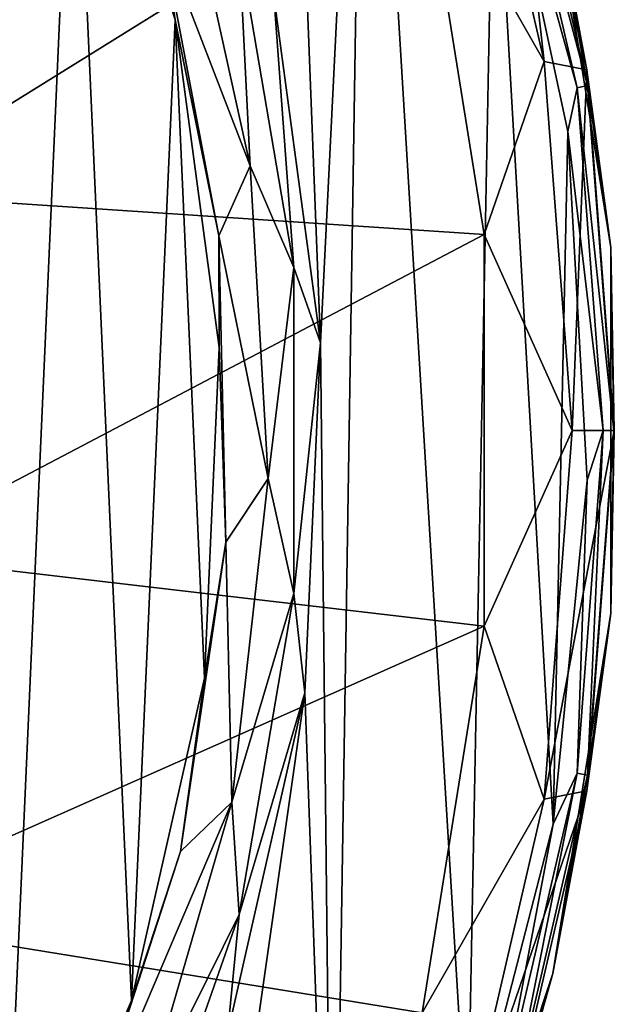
# Model space of a CAD drawing. Header units: metres. Extents: x -62 to 150, y -92 to 92.
# Tile 761 of 771: x 147 to 150, y -3 to 2. Entities that reach past the tile are written whole.
import ezdxf

# ---------------------------------------------------------------- set-up
doc = ezdxf.new("R2010")
doc.units = ezdxf.units.M
doc.layers.add('solid_500615', color=7, linetype='CONTINUOUS')

msp = doc.modelspace()

# ---------------------------------------------------------------- linework, layer by layer
at = {"layer": 'solid_500615'}
for points in [[(148.496902, 0.427762, -87.601372), (148.268829, 2.120597, -87.66256), (148.298569, 5.531117, -87.654579)], [(148.496902, 0.427762, -87.601372), (148.298569, 5.531117, -87.654579), (148.712769, 4.759176, -87.543457)], [(146.532715, 4.944945, -88.128326), (147.291611, 3.534308, -87.924728), (146.943665, -4.25779, -88.018082)], [(148.496902, 0.427762, -87.601372), (148.712769, 4.759176, -87.543457), (148.557983, -5.065681, -87.584976)], [(148.557983, -5.065681, -87.584976), (148.712769, 4.759176, -87.543457), (149.214127, -3.541548, -87.408943)], [(149.214127, -3.541548, -87.408943), (148.712769, 4.759176, -87.543457), (149.342819, 3.140291, -87.37442)], [(147.291611, 3.534308, -87.924728), (147.573593, -2.780676, -87.849075), (146.943665, -4.25779, -88.018082)], [(147.291611, 3.534308, -87.924728), (147.787216, 2.003318, -87.791763), (147.573593, -2.780676, -87.849075)], [(147.726303, 2.400536, -87.963417), (147.787216, 2.003318, -87.791763), (147.291611, 3.534308, -87.924728)], [(149.589264, 1.799126, -83.542213), (149.182358, 3.553951, -83.651382), (148.993057, 2.841495, -81.854134)], [(149.400604, 3.473166, -85.424408), (149.182358, 3.553951, -83.651382), (149.589264, 1.799126, -83.542213)], [(149.400604, 3.473166, -85.424408), (149.589264, 1.799126, -83.542213), (149.798264, 1.758229, -85.317726)], [(149.400604, 3.473166, -85.424408), (149.798264, 1.758229, -85.317726), (149.631195, 2.649934, -87.152039)], [(149.801392, 1.682204, -87.181808), (149.371689, 3.302094, -87.348495), (149.420929, 3.322987, -87.283875)], [(149.801392, 1.682204, -87.181808), (149.420929, 3.322987, -87.283875), (149.631195, 2.649934, -87.152039)], [(149.371689, 3.302094, -87.348495), (149.749756, 1.671627, -87.247063), (149.342819, 3.140291, -87.37442)], [(149.801392, 1.682204, -87.181808), (149.749756, 1.671627, -87.247063), (149.371689, 3.302094, -87.348495)], [(149.214127, -3.541548, -87.408943), (149.342819, 3.140291, -87.37442), (149.632629, -1.921753, -87.296669)], [(149.632629, -1.921753, -87.296669), (149.342819, 3.140291, -87.37442), (149.704849, 1.458798, -87.27729)], [(149.749756, 1.671627, -87.247063), (149.704849, 1.458798, -87.27729), (149.342819, 3.140291, -87.37442)], [(148.993057, 2.841495, -81.854134), (145.983963, 2.878295, -70.674377), (146.279221, 1.156077, -70.595161)], [(149.296967, 0.955857, -81.772598), (148.993057, 2.841495, -81.854134), (146.279221, 1.156077, -70.595161)], [(149.589264, 1.799126, -83.542213), (148.993057, 2.841495, -81.854134), (149.296967, 0.955857, -81.772598)], [(147.726303, 2.400536, -87.963417), (147.84523, 2.686116, -87.931511), (148.153473, 1.289945, -87.848808)], [(148.153473, 1.289945, -87.848808), (147.84523, 2.686116, -87.931511), (148.100555, 2.361259, -87.822166)], [(149.798264, 1.758229, -85.317726), (149.914612, 0.891418, -87.075996), (149.631195, 2.649934, -87.152039)], [(149.801392, 1.682204, -87.181808), (149.631195, 2.649934, -87.152039), (149.914612, 0.891418, -87.075996)], [(148.000641, 0.949581, -87.889809), (147.787216, 2.003318, -87.791763), (147.726303, 2.400536, -87.963417)], [(148.000641, 0.949581, -87.889809), (147.726303, 2.400536, -87.963417), (148.153473, 1.289945, -87.848808)], [(148.367264, 0.79514, -87.75061), (148.100555, 2.361259, -87.822166), (148.268829, 2.120597, -87.66256)], [(148.153473, 1.289945, -87.848808), (148.100555, 2.361259, -87.822166), (148.367264, 0.79514, -87.75061)], [(148.367264, 0.79514, -87.75061), (148.268829, 2.120597, -87.66256), (148.496902, 0.427762, -87.601372)], [(147.787216, 2.003318, -87.791763), (147.930649, -1.208868, -87.753288), (147.573593, -2.780676, -87.849075)], [(147.787216, 2.003318, -87.791763), (148.00267, 0.404105, -87.733963), (147.930649, -1.208868, -87.753288)], [(148.000641, 0.949581, -87.889809), (148.00267, 0.404105, -87.733963), (147.787216, 2.003318, -87.791763)], [(149.726013, 0, -83.505524), (149.589264, 1.799126, -83.542213), (149.296967, 0.955857, -81.772598)], [(149.798264, 1.758229, -85.317726), (149.589264, 1.799126, -83.542213), (149.726013, 0, -83.505524)], [(149.798264, 1.758229, -85.317726), (149.726013, 0, -83.505524), (149.931915, 0, -85.281868)], [(149.798264, 1.758229, -85.317726), (149.931915, 0, -85.281868), (149.914612, 0.891418, -87.075996)], [(149.92926, 0, -87.147499), (149.749756, 1.671627, -87.247063), (149.801392, 1.682204, -87.181808)], [(149.92926, 0, -87.147499), (149.801392, 1.682204, -87.181808), (149.914612, 0.891418, -87.075996)], [(149.749756, 1.671627, -87.247063), (149.876831, 0, -87.212975), (149.704849, 1.458798, -87.27729)], [(149.92926, 0, -87.147499), (149.876831, 0, -87.212975), (149.749756, 1.671627, -87.247063)], [(149.632629, -1.921753, -87.296669), (149.704849, 1.458798, -87.27729), (149.799561, -0.24217, -87.251884)], [(149.876831, 0, -87.212975), (149.799561, -0.24217, -87.251884), (149.704849, 1.458798, -87.27729)], [(148.000641, 0.949581, -87.889809), (148.153473, 1.289945, -87.848808), (148.240768, -0.234548, -87.825394)], [(148.240768, -0.234548, -87.825394), (148.153473, 1.289945, -87.848808), (148.367264, 0.79514, -87.75061)], [(149.296967, 0.955857, -81.772598), (146.279221, 1.156077, -70.595161), (146.319778, -0.60634, -70.584282)], [(149.296967, -0.955855, -81.772598), (149.296967, 0.955857, -81.772598), (146.319778, -0.60634, -70.584282)], [(148.034149, -0.544966, -87.880821), (148.00267, 0.404105, -87.733963), (148.000641, 0.949581, -87.889809)], [(148.034149, -0.544966, -87.880821), (148.000641, 0.949581, -87.889809), (148.240768, -0.234548, -87.825394)], [(149.726013, 0, -83.505524), (149.296967, 0.955857, -81.772598), (149.296967, -0.955855, -81.772598)], [(149.931915, 0, -85.281868), (149.914612, -0.891416, -87.075996), (149.914612, 0.891418, -87.075996)], [(149.92926, 0, -87.147499), (149.914612, 0.891418, -87.075996), (149.914612, -0.891416, -87.075996)], [(148.240768, -0.234548, -87.825394), (148.367264, 0.79514, -87.75061), (148.367264, -0.79514, -87.75061)], [(148.367264, -0.79514, -87.75061), (148.367264, 0.79514, -87.75061), (148.496902, 0.427762, -87.601372)], [(148.034149, -0.544966, -87.880821), (147.930649, -1.208868, -87.753288), (148.00267, 0.404105, -87.733963)], [(148.367264, -0.79514, -87.75061), (148.496902, 0.427762, -87.601372), (148.420654, -1.279639, -87.621826)], [(148.420654, -1.279639, -87.621826), (148.496902, 0.427762, -87.601372), (148.557983, -5.065681, -87.584976)], [(149.589264, -1.799126, -83.542213), (149.726013, 0, -83.505524), (149.296967, -0.955855, -81.772598)], [(149.931915, 0, -85.281868), (149.726013, 0, -83.505524), (149.589264, -1.799126, -83.542213)], [(149.931915, 0, -85.281868), (149.589264, -1.799126, -83.542213), (149.798264, -1.758229, -85.317726)], [(149.931915, 0, -85.281868), (149.798264, -1.758229, -85.317726), (149.914612, -0.891416, -87.075996)], [(149.876831, 0, -87.212975), (149.749756, -1.671627, -87.247063), (149.799561, -0.24217, -87.251884)], [(149.801392, -1.682204, -87.181808), (149.749756, -1.671627, -87.247063), (149.876831, 0, -87.212975)], [(149.801392, -1.682204, -87.181808), (149.92926, 0, -87.147499), (149.914612, -0.891416, -87.075996)], [(149.801392, -1.682204, -87.181808), (149.876831, 0, -87.212975), (149.92926, 0, -87.147499)], [(148.034149, -0.544966, -87.880821), (148.240768, -0.234548, -87.825394), (148.064362, -1.813768, -87.872719)], [(148.064362, -1.813768, -87.872719), (148.240768, -0.234548, -87.825394), (148.367264, -0.79514, -87.75061)], [(149.749756, -1.671627, -87.247063), (149.632629, -1.921753, -87.296669), (149.799561, -0.24217, -87.251884)], [(147.814209, -2.0549, -87.939827), (147.930649, -1.208868, -87.753288), (148.034149, -0.544966, -87.880821)], [(147.814209, -2.0549, -87.939827), (148.034149, -0.544966, -87.880821), (148.064362, -1.813768, -87.872719)], [(149.296967, -0.955855, -81.772598), (146.319778, -0.60634, -70.584282), (146.097946, -2.371599, -70.643799)], [(148.064362, -1.813768, -87.872719), (148.367264, -0.79514, -87.75061), (148.100555, -2.361259, -87.822166)], [(148.100555, -2.361259, -87.822166), (148.367264, -0.79514, -87.75061), (148.420654, -1.279639, -87.621826)], [(149.798264, -1.758229, -85.317726), (149.631195, -2.649932, -87.152039), (149.914612, -0.891416, -87.075996)], [(149.801392, -1.682204, -87.181808), (149.914612, -0.891416, -87.075996), (149.631195, -2.649932, -87.152039)], [(148.993057, -2.841493, -81.854134), (149.296967, -0.955855, -81.772598), (146.097946, -2.371599, -70.643799)], [(149.589264, -1.799126, -83.542213), (149.296967, -0.955855, -81.772598), (148.993057, -2.841493, -81.854134)], [(147.814209, -2.0549, -87.939827), (147.573593, -2.780676, -87.849075), (147.930649, -1.208868, -87.753288)], [(148.420654, -1.279639, -87.621826), (148.557983, -5.065681, -87.584976), (147.681656, -6.460843, -87.820091)], [(148.042694, -2.943464, -87.723221), (148.420654, -1.279639, -87.621826), (147.681656, -6.460843, -87.820091)], [(148.100555, -2.361259, -87.822166), (148.420654, -1.279639, -87.621826), (148.042694, -2.943464, -87.723221)], [(149.749756, -1.671627, -87.247063), (149.371689, -3.302094, -87.348495), (149.632629, -1.921753, -87.296669)], [(149.420929, -3.322987, -87.283875), (149.371689, -3.302094, -87.348495), (149.749756, -1.671627, -87.247063)], [(149.420929, -3.322987, -87.283875), (149.749756, -1.671627, -87.247063), (149.801392, -1.682204, -87.181808)], [(149.420929, -3.322987, -87.283875), (149.801392, -1.682204, -87.181808), (149.631195, -2.649932, -87.152039)], [(149.798264, -1.758229, -85.317726), (149.589264, -1.799126, -83.542213), (149.182358, -3.553951, -83.651382)], [(149.798264, -1.758229, -85.317726), (149.182358, -3.553951, -83.651382), (149.400604, -3.473166, -85.424408)], [(149.798264, -1.758229, -85.317726), (149.400604, -3.473166, -85.424408), (149.631195, -2.649932, -87.152039)], [(147.343018, -3.504742, -88.066246), (148.064362, -1.813768, -87.872719), (147.63031, -3.311376, -87.989166)], [(147.343018, -3.504742, -88.066246), (147.814209, -2.0549, -87.939827), (148.064362, -1.813768, -87.872719)], [(147.63031, -3.311376, -87.989166), (148.064362, -1.813768, -87.872719), (148.100555, -2.361259, -87.822166)], [(149.182358, -3.553951, -83.651382), (149.589264, -1.799126, -83.542213), (148.993057, -2.841493, -81.854134)], [(149.371689, -3.302094, -87.348495), (149.214127, -3.541548, -87.408943), (149.632629, -1.921753, -87.296669)], [(147.343018, -3.504742, -88.066246), (147.573593, -2.780676, -87.849075), (147.814209, -2.0549, -87.939827)], [(148.993057, -2.841493, -81.854134), (146.097946, -2.371599, -70.643799), (145.610229, -4.100158, -70.774643)], [(147.575226, -3.855633, -87.963104), (148.100555, -2.361259, -87.822166), (148.042694, -2.943464, -87.723221)], [(147.63031, -3.311376, -87.989166), (148.100555, -2.361259, -87.822166), (147.575226, -3.855633, -87.963104)], [(149.400604, -3.473166, -85.424408), (149.072083, -4.336167, -87.30204), (149.631195, -2.649932, -87.152039)], [(149.420929, -3.322987, -87.283875), (149.631195, -2.649932, -87.152039), (149.072083, -4.336167, -87.30204)], [(147.343018, -3.504742, -88.066246), (146.943665, -4.25779, -88.018082), (147.573593, -2.780676, -87.849075)]]:
    msp.add_3dface(points, dxfattribs=at)

doc.saveas('drawing.dxf')
